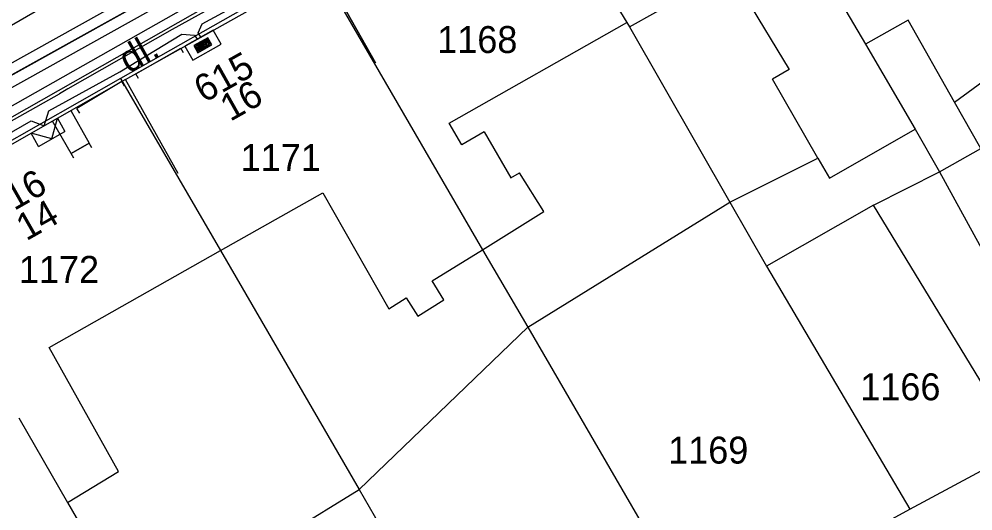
# Model space of a CAD drawing. Extents: x -601580 to 4, y -1204314 to 4.
# Drawn here: x -599916.3 to -599872.06, y -1203401.93 to -1203379.09 of the extents above; entities that cross this region are included whole.
import ezdxf

# ---------------------------------------------------------------- set-up
doc = ezdxf.new("R2010")
doc.units = 0
for name, color, linetype in [('00-EON NN', 7, 'Continuous'), ('00-INNOGY-NTL', 7, 'Continuous'), ('00-KN-HRANICE PARCEL', 7, 'Continuous'), ('00-KN-PARC. CISLA', 7, 'Continuous'), ('00-KN-VNITRNI KRESBA', 7, 'Continuous'), ('00-POLOHOPIS', 7, 'Continuous'), ('00-SITE KOM. KABEL', 7, 'Continuous'), ('00-VODOVOD STAVAJICI', 7, 'Continuous'), ('11-REKONSTRUKCE  VYKOP', 7, 'Continuous'), ('11-REKONSTRUKCE VODOVOD', 7, 'Continuous'), ('Vrstva 26', 7, 'Continuous'), ('Vrstva 6', 7, 'Continuous'), ('Vrstva 8', 7, 'Continuous'), ('Vrstva 9', 7, 'Continuous')]:
    doc.layers.add(name, color=color, linetype=linetype)

# ---------------------------------------------------------------- blocks, each defined once
blk = doc.blocks.new('VCHOD_1252')
at = {"layer": 'Vrstva 6'}
blk.add_line((0, 0.25), (0, 0), dxfattribs=at)
blk = doc.blocks.new('VCHOD_1254')
at = {"layer": 'Vrstva 6'}
blk.add_line((0, 0.25), (0, 0), dxfattribs=at)
blk = doc.blocks.new('VCHOD_1256')
at = {"layer": 'Vrstva 6'}
blk.add_line((0, 0.25), (0, 0), dxfattribs=at)
blk = doc.blocks.new('VCHOD_1258')
at = {"layer": 'Vrstva 6'}
blk.add_line((0, 0.25), (0, 0), dxfattribs=at)
blk = doc.blocks.new('VCHOD_1260')
at = {"layer": 'Vrstva 6'}
blk.add_line((0, 0.25), (0, 0), dxfattribs=at)
blk = doc.blocks.new('VCHOD_1262')
at = {"layer": 'Vrstva 6'}
blk.add_line((0, 0.25), (0, 0), dxfattribs=at)
blk = doc.blocks.new('NN630')
at = {"layer": 'Vrstva 9'}
for points in [[(-3, -700), (-703, 0)], [(-703, -700), (-703, 0), (697, 0), (697, -700)], [(-3, -700), (697, 0)], [(-703, -700), (697, -700)]]:
    blk.add_lwpolyline(points, dxfattribs=at)
blk = doc.blocks.new('NN620')
at = {"layer": 'Vrstva 8'}
for points in [[(752, 4), (-748, 4)], [(-748, 4), (-748, -746)], [(752, -746), (752, 4)], [(368, -180), (-376, -180)], [(-376, -180), (-376, -558)], [(321, -227), (-329, -227)], [(-329, -227), (-329, -510)], [(274, -274), (-281, -274)], [(-281, -274), (-281, -463)], [(227, -321), (-234, -321)], [(-234, -321), (-234, -416)], [(-234, -416), (227, -416)], [(-193, -369), (185, -369)], [(227, -416), (227, -321)], [(274, -463), (274, -274)], [(321, -510), (321, -227)], [(368, -558), (368, -180)], [(-748, -746), (752, -746)], [(-376, -558), (368, -558)], [(-329, -510), (321, -510)], [(-281, -463), (274, -463)]]:
    blk.add_lwpolyline(points, dxfattribs=at)

msp = doc.modelspace()

# ---------------------------------------------------------------- linework, layer by layer
at = {"layer": '00-EON NN'}
for points in [[(-599907.869, -1203379.935), (-599907.992, -1203379.738), (-599907.81, -1203379.31), (-599902.52, -1203376.44), (-599896.41, -1203372.98), (-599895.903, -1203373.085), (-599895.88, -1203372.67), (-599892.7, -1203370.81), (-599889.23, -1203368.83), (-599888.687, -1203369.031), (-599888.76, -1203368.56), (-599885.01, -1203366.39), (-599881.88, -1203364.86), (-599877.59, -1203362.52), (-599877.095, -1203362.361), (-599876.88, -1203361.79), (-599875.77, -1203361.34), (-599873.07, -1203359.87), (-599870.56, -1203358.41)], [(-599922.37, -1203387.64), (-599915.74, -1203383.82), (-599915.128, -1203384.048), (-599914.92, -1203383.36), (-599911.62, -1203381.54), (-599908.75, -1203379.8), (-599908.164, -1203379.841), (-599908.043, -1203380.033)]]:
    msp.add_lwpolyline(points, dxfattribs=at)
at = {"layer": '00-INNOGY-NTL'}
msp.add_line((-599918.59, -1203384.75), (-599905.8, -1203377.47), dxfattribs=at)
at = {"layer": '00-KN-HRANICE PARCEL'}
for p, q in [((-599902.45, -1203376.63), (-599911.59, -1203381.85)), ((-599911.59, -1203381.85), (-599921.97, -1203387.77)), ((-599874.74, -1203384.21), (-599873.62, -1203386.19)), ((-599873.62, -1203386.19), (-599871.7, -1203385.11)), ((-599873.62, -1203386.19), (-599867.32, -1203397.7)), ((-599892.71, -1203393.4), (-599883.33, -1203387.6)), ((-599883.33, -1203387.6), (-599881.63, -1203390.57)), ((-599881.63, -1203390.57), (-599874.99, -1203401.85)), ((-599892.71, -1203393.4), (-599900.53, -1203400.93)), ((-599892.71, -1203393.4), (-599884.74, -1203407.12)), ((-599874.99, -1203401.85), (-599869.79, -1203399.04)), ((-599910.77, -1203407.22), (-599900.53, -1203400.93)), ((-599900.53, -1203400.93), (-599894.01, -1203412.19)), ((-599882.86, -1203406.1), (-599874.99, -1203401.85))]:
    msp.add_line(p, q, dxfattribs=at)
for points in [[(-599885.02, -1203366.7), (-599880.74, -1203373.98), (-599877.05, -1203380.26), (-599874.74, -1203384.21)], [(-599893, -1203371.24), (-599888.11, -1203379.26), (-599887.99, -1203379.45), (-599883.33, -1203387.6)], [(-599902.45, -1203376.63), (-599894.8, -1203389.8), (-599892.71, -1203393.4)], [(-599871.7, -1203385.11), (-599872.91, -1203382.95), (-599866.45, -1203378.2)], [(-599911.59, -1203381.85), (-599906.96, -1203389.84), (-599900.53, -1203400.93)], [(-599869.79, -1203399.04), (-599876.68, -1203387.73), (-599881.63, -1203390.57)], [(-599916.31, -1203397.6), (-599914.05, -1203401.53), (-599910.77, -1203407.22)]]:
    msp.add_lwpolyline(points, dxfattribs=at)
at = {"layer": '00-KN-VNITRNI KRESBA'}
for p, q in [((-599883.53, -1203376.57), (-599880.59, -1203381.44)), ((-599887.99, -1203379.45), (-599884.7, -1203377.61)), ((-599875.06, -1203379.14), (-599877.05, -1203380.26)), ((-599872.91, -1203382.95), (-599875.06, -1203379.14)), ((-599896.35, -1203383.92), (-599888.11, -1203379.26)), ((-599880.59, -1203381.44), (-599881.35, -1203381.89)), ((-599879.25, -1203385.55), (-599881.35, -1203381.89)), ((-599895.77, -1203384.93), (-599896.35, -1203383.92)), ((-599894.73, -1203384.33), (-599895.77, -1203384.93)), ((-599894.73, -1203384.33), (-599893.5, -1203386.47)), ((-599878.71, -1203386.48), (-599874.74, -1203384.21)), ((-599883.33, -1203387.6), (-599879.25, -1203385.55)), ((-599879.25, -1203385.55), (-599878.71, -1203386.48)), ((-599893.5, -1203386.47), (-599893.09, -1203386.24)), ((-599891.96, -1203388.03), (-599893.09, -1203386.24)), ((-599876.68, -1203387.73), (-599873.62, -1203386.19)), ((-599906.96, -1203389.84), (-599902.21, -1203387.16)), ((-599902.21, -1203387.16), (-599899.15, -1203392.55)), ((-599894.8, -1203389.8), (-599891.96, -1203388.03)), ((-599897.14, -1203391.25), (-599894.8, -1203389.8)), ((-599914.91, -1203394.34), (-599906.96, -1203389.84)), ((-599896.6, -1203392.13), (-599897.14, -1203391.25)), ((-599899.15, -1203392.55), (-599898.34, -1203392.04)), ((-599898.34, -1203392.04), (-599897.81, -1203392.88)), ((-599897.81, -1203392.88), (-599896.6, -1203392.13)), ((-599911.68, -1203400.09), (-599914.91, -1203394.34)), ((-599914.05, -1203401.53), (-599911.68, -1203400.09))]:
    msp.add_line(p, q, dxfattribs=at)
at = {"layer": '00-POLOHOPIS'}
for p, q in [((-599902.638, -1203375.189), (-599918.293, -1203384.071)), ((-599910.88, -1203381.636), (-599908.793, -1203380.44)), ((-599911.537, -1203382), (-599913.616, -1203383.248)), ((-599913.888, -1203385.332), (-599913.042, -1203384.85))]:
    msp.add_line(p, q, dxfattribs=at)
for points in [[(-599899.774, -1203381.122), (-599902.224, -1203376.764), (-599902.264, -1203376.694), (-599892.704, -1203371.27), (-599892.679, -1203371.314), (-599890.197, -1203375.654)], [(-599908.913, -1203386.26), (-599911.363, -1203381.901), (-599902.224, -1203376.764), (-599899.774, -1203381.122)], [(-599908.913, -1203386.26), (-599911.363, -1203381.901), (-599921.753, -1203387.825), (-599919.276, -1203392.169)], [(-599913.899, -1203383.347), (-599913.042, -1203384.85), (-599913.888, -1203385.332), (-599914.745, -1203383.829)]]:
    msp.add_lwpolyline(points, dxfattribs=at)
at = {"layer": '00-SITE KOM. KABEL'}
for points in [[(-599906.79, -1203378.25), (-599909.2, -1203379.58), (-599914.04, -1203382.33), (-599914.42, -1203382.56)], [(-599909.2, -1203379.58), (-599914.04, -1203382.33)], [(-599921.492, -1203386.615), (-599919.08, -1203385.23), (-599918.12, -1203384.64), (-599914.42, -1203382.56)]]:
    msp.add_lwpolyline(points, dxfattribs=at)
at = {"layer": '00-VODOVOD STAVAJICI'}
msp.add_lwpolyline([(-599905.396, -1203375.418), (-599929.281, -1203388.71), (-599951.16, -1203400.973), (-599997.853, -1203427.089), (-600003.348, -1203430.314), (-600012.501, -1203435.483)], dxfattribs=at)
at = {"layer": '11-REKONSTRUKCE  VYKOP'}
for points in [[(-600012.747, -1203435.048), (-599974.752, -1203413.595), (-599940.464, -1203394.405), (-599905.641, -1203374.982), (-599839.513, -1203337.692), (-599815.093, -1203323.609), (-599803.159, -1203313.09)], [(-600012.255, -1203435.918), (-599974.261, -1203414.467), (-599939.977, -1203395.278), (-599905.151, -1203375.854), (-599839.017, -1203338.56), (-599814.507, -1203324.425), (-599802.497, -1203313.84)], [(-600006.524, -1203430.161), (-599962.927, -1203405.676), (-599919.444, -1203380.984), (-599876.162, -1203355.95), (-599838.826, -1203334.851)]]:
    msp.add_lwpolyline(points, dxfattribs=at)
at = {"layer": '11-REKONSTRUKCE VODOVOD'}
msp.add_lwpolyline([(-600012.501, -1203435.483), (-599974.506, -1203414.031), (-599940.22, -1203394.841), (-599905.396, -1203375.418), (-599839.265, -1203338.126), (-599814.8, -1203324.017), (-599802.828, -1203313.465)], dxfattribs=at)

# ---------------------------------------------------------------- block references
at = {"layer": '00-POLOHOPIS'}
for name, p, xscale, yscale, rotation in [('VCHOD_1262', (-599908.793, -1203380.44), 0.9999991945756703, 0.9999991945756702, -150.18403475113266), ('VCHOD_1260', (-599910.88, -1203381.636), 0.9999991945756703, 0.9999991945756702, -150.18403475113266), ('VCHOD_1258', (-599911.537, -1203382), 0.9999982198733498, 0.99999821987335, -149.02402642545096), ('VCHOD_1256', (-599913.616, -1203383.248), 0.9999982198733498, 0.99999821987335, -149.02402642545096), ('VCHOD_1254', (-599913.042, -1203384.85), 0.9999992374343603, 0.9999992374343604, -150.32815514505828), ('VCHOD_1252', (-599913.888, -1203385.332), 0.9999992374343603, 0.9999992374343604, -150.32815514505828)]:
    msp.add_blockref(name, p, dxfattribs=dict(at, xscale=xscale, yscale=yscale, rotation=rotation))
at = {"layer": 'Vrstva 26'}
for name, p, xscale, yscale, rotation in [('NN620', (-599907.955, -1203379.985), 0.001, 0.0010000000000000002, 29.340183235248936), ('NN630', (-599915.128, -1203384.048), 0.0009999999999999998, 0.0009999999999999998, 29.69024453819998)]:
    msp.add_blockref(name, p, dxfattribs=dict(at, xscale=xscale, yscale=yscale, rotation=rotation))

# ---------------------------------------------------------------- texts
at = {"layer": '00-KN-PARC. CISLA'}
for s, p in [('1168', (-599896.907, -1203380.67)), ('1171', (-599906.024, -1203386.15)), ('1172', (-599916.307, -1203391.34)), ('1166', (-599877.287, -1203396.79)), ('1169', (-599886.197, -1203399.73))]:
    msp.add_text(s, height=1.25, dxfattribs=at).set_placement(p)
at = {"layer": '00-POLOHOPIS'}
for s, rotation, p in [('dl.', 29.2737, (-599911.219, -1203381.64)), ('615', 29.3434, (-599907.724, -1203383.009)), ('16', 29.3434, (-599906.508, -1203383.871)), ('616', 29.6902, (-599917.332, -1203388.47)), ('14', 29.6902, (-599915.965, -1203389.417))]:
    msp.add_text(s, height=1.25, rotation=rotation, dxfattribs=at).set_placement(p)

doc.saveas('drawing.dxf')
